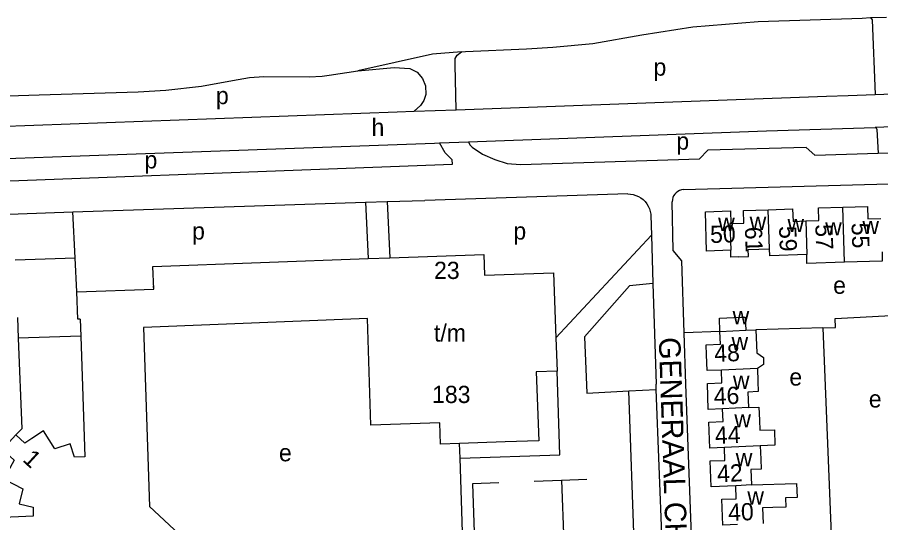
# Model space of a CAD drawing. Extents: x 159294 to 161936, y 384538 to 386517.
# Drawn here: x 161411.8 to 161612.3, y 386394.3 to 386511.7 of the extents above; entities that cross this region are included whole.
import ezdxf

# ---------------------------------------------------------------- set-up
doc = ezdxf.new("R2010")
doc.units = 0
for name, color, linetype in [('BLT_Basislijn', 7, 'Continuous'), ('BLT_Bebouwing', 7, 'Continuous'), ('BLT_Centroide', 7, 'Continuous'), ('BLT_Huisnummer', 7, 'Continuous'), ('BLT_Huisnummer_ tussenligend', 7, 'Continuous'), ('BLT_Huisnummer_reeks', 7, 'Continuous'), ('BLT_Onderverdeling_panden', 7, 'Continuous'), ('BLT_Straatnaam', 7, 'Continuous'), ('BLT_Vlakafsluiter', 7, 'Continuous')]:
    doc.layers.add(name, color=color, linetype=linetype)

msp = doc.modelspace()

# ---------------------------------------------------------------- linework, layer by layer
at = {"layer": 'BLT_Basislijn'}
for p, q in [((161609.94, 386511.65), (161613.67, 386511.71)), ((161513.69, 386490.22), (161599.75, 386493.37)), ((161599.75, 386493.37), (161604.75, 386493.55)), ((161604.75, 386493.55), (161611.04, 386493.78)), ((161611.04, 386493.78), (161635.87, 386494.69)), ((161391.6, 386485.79), (161500, 386489.72)), ((161500, 386489.72), (161503.94, 386489.86)), ((161516.62, 386482.77), (161585.81, 386485.3)), ((161585.81, 386485.3), (161611, 386486.11)), ((161636, 386487.04), (161611, 386486.11)), ((161424.25, 386479.43), (161508.67, 386482.48)), ((161508.67, 386482.48), (161509.82, 386482.52)), ((161373.01, 386477.62), (161424.25, 386479.43)), ((161597.05, 386479.68), (161611.69, 386480.15)), ((161611.69, 386480.15), (161614.68, 386480.25)), ((161566.5, 386471.66), (161630.39, 386473.51)), ((161523.03, 386469.7), (161506.47, 386469.17)), ((161553.56, 386470.67), (161523.03, 386469.7)), ((161424.72, 386466.49), (161492.7, 386468.72)), ((161492.7, 386468.72), (161497.7, 386468.88)), ((161492.7, 386468.72), (161493.31, 386455.63)), ((161497.7, 386468.88), (161506.47, 386469.17)), ((161497.7, 386468.88), (161498.31, 386455.81)), ((161564.11, 386457.52), (161563.91, 386468.87)), ((161408.02, 386465.9), (161412.02, 386466.04)), ((161412.02, 386466.04), (161424.72, 386466.49)), ((161425.23, 386455.84), (161424.72, 386466.49)), ((161558.93, 386465.68), (161559.07, 386461.07)), ((161559.07, 386461.07), (161536.86, 386437.22)), ((161559.07, 386461.07), (161559.41, 386449.85)), ((161411.29, 386455.33), (161425.23, 386455.84)), ((161425.62, 386447.91), (161425.23, 386455.84)), ((161559.41, 386449.85), (161560.13, 386426.45)), ((161411.82, 386441.95), (161412, 386437.14)), ((161598.85, 386439.58), (161583.35, 386439.13)), ((161598.85, 386439.58), (161603.19, 386335.08)), ((161426.53, 386437.65), (161412, 386437.14)), ((161574.99, 386438.74), (161566.68, 386438.39)), ((161567.09, 386426.45), (161566.68, 386438.39)), ((161412, 386437.14), (161412.83, 386416.07)), ((161537.78, 386410.06), (161537.14, 386429.48)), ((161553.83, 386424.91), (161560.17, 386425.27)), ((161560.17, 386425.27), (161560.13, 386426.45)), ((161563.42, 386343.85), (161560.17, 386425.27)), ((161412.83, 386416.07), (161411.48, 386414.68)), ((161514.62, 386409.3), (161514.49, 386412.66)), ((161514.62, 386409.3), (161537.78, 386410.06)), ((161515.92, 386368.17), (161514.62, 386409.3)), ((161531.85, 386403.92), (161538.22, 386404.19)), ((161538.22, 386404.19), (161544.07, 386404.39)), ((161538.22, 386404.19), (161538.99, 386381.07))]:
    msp.add_line(p, q, dxfattribs=at)
for points in [[(161514.95, 386503.65), (161515.88, 386503.79), (161530.09, 386504.4), (161536.14, 386504.76), (161545.49, 386505.65), (161556.86, 386507.63), (161568.68, 386509.5), (161583.88, 386510.72), (161607.97, 386511.5), (161609.94, 386511.65)], [(161609.94, 386511.65), (161610.36, 386511.14), (161611.04, 386493.78)], [(161513.69, 386490.22), (161513.51, 386500.64), (161513.49, 386502.1), (161513.95, 386502.88), (161514.95, 386503.65)], [(161490.87, 386499.25), (161499.29, 386500.02), (161502.99, 386499.84), (161504.66, 386498.97), (161505.94, 386497.51), (161506.61, 386495.79), (161506.67, 386493.79), (161506.23, 386492.35), (161505.46, 386491.18), (161503.94, 386489.86)], [(161372.32, 386492.27), (161390.44, 386492.84), (161416.88, 386493.67), (161439.86, 386494.39), (161446.32, 386494.78), (161454.6, 386495.69), (161461.78, 386497.02), (161465.73, 386497.73), (161469.07, 386497.93), (161479.57, 386497.86), (161482.6, 386498), (161484.26, 386498.26), (161490.87, 386499.25)], [(161611, 386486.11), (161611.23, 386485.99)], [(161611.23, 386485.99), (161611.44, 386485.64), (161611.69, 386480.15)], [(161377.12, 386472.5), (161512.84, 386477.56), (161512.8, 386478.56), (161511.17, 386480.21), (161509.82, 386482.52)], [(161516.62, 386482.77), (161516.91, 386482.09), (161517.41, 386481.52), (161519.8, 386479.91), (161522.67, 386478.65), (161525.55, 386477.76), (161528.67, 386477.49), (161570.25, 386478.82)], [(161597.05, 386479.68), (161594.97, 386481.48), (161572.15, 386480.81), (161570.25, 386478.82)], [(161566.5, 386471.66), (161566.03, 386471.6), (161565.59, 386471.46), (161565.18, 386471.24), (161564.8, 386470.96), (161564.49, 386470.62), (161564.23, 386470.23), (161564.05, 386469.8), (161563.94, 386469.34), (161563.91, 386468.87)], [(161553.56, 386470.67), (161554.21, 386470.64), (161554.85, 386470.53), (161555.47, 386470.34), (161556.07, 386470.08), (161556.62, 386469.75), (161557.14, 386469.35), (161557.6, 386468.89), (161558, 386468.38), (161558.34, 386467.83), (161558.6, 386467.23), (161558.79, 386466.61), (161558.91, 386465.97), (161558.93, 386465.68)], [(161566.68, 386438.39), (161566.1, 386455.13), (161564.11, 386457.52)], [(161559.41, 386449.85), (161554, 386449.33), (161543.51, 386437.44), (161544.1, 386424.37), (161553.83, 386424.91)], [(161598.85, 386439.58), (161601.8, 386439.67), (161601.72, 386441.74), (161617.6, 386442.56)], [(161568.49, 386337.81), (161568.29, 386349.76), (161569.82, 386352.03), (161567.09, 386426.45)], [(161537.35, 386349.64), (161556.44, 386350.3), (161553.83, 386424.91)], [(161523.65, 386403.57), (161517.48, 386403.32), (161518.62, 386371.84)]]:
    msp.add_lwpolyline(points, dxfattribs=at)
at = {"layer": 'BLT_Bebouwing'}
for p, q in [((161443.5, 386448.53), (161443.47, 386449.26)), ((161425.62, 386447.91), (161443.48, 386448.53)), ((161426.39, 386441.61), (161426.53, 386437.65))]:
    msp.add_line(p, q, dxfattribs=at)
for points in [[(161594.92, 386464.39), (161597.95, 386464.5), (161597.85, 386467.4), (161603.48, 386467.59)], [(161603.48, 386467.59), (161609.25, 386467.78), (161609.35, 386464.87), (161612.35, 386464.97)], [(161577.47, 386457.59), (161571.89, 386457.4), (161571.59, 386466.51), (161577.43, 386466.71), (161577.53, 386463.81)], [(161577.53, 386463.81), (161580.53, 386463.91), (161580.43, 386466.81), (161586.18, 386467)], [(161586.18, 386467), (161591.86, 386467.19), (161591.95, 386464.29), (161594.92, 386464.39)], [(161579.3, 386456.05), (161577.53, 386455.99), (161577.47, 386457.59)], [(161579.3, 386456.05), (161581.6, 386456.13), (161581.54, 386457.73), (161586.49, 386457.9)], [(161595.13, 386456.58), (161586.54, 386456.29), (161586.49, 386457.9)], [(161443.48, 386448.53), (161443.3, 386453.81), (161493.31, 386455.63)], [(161493.31, 386455.63), (161498.31, 386455.81)], [(161498.31, 386455.81), (161520.17, 386456.61), (161520.33, 386451.78)], [(161603.93, 386454.79), (161595.18, 386454.49), (161595.13, 386456.58)], [(161612.62, 386457.18), (161612.63, 386455.08), (161603.93, 386454.79)], [(161520.33, 386451.78), (161536.32, 386452.36), (161536.86, 386437.22)], [(161426.39, 386441.61), (161425.85, 386441.6), (161425.62, 386447.91)], [(161493.11, 386441.75), (161441.14, 386439.65)], [(161509.92, 386417.47), (161493.91, 386416.95), (161493.11, 386441.75)], [(161574.99, 386438.74), (161574.87, 386441.83), (161579.87, 386442.01), (161580.86, 386442.05), (161580.96, 386439.05)], [(161441.14, 386439.65), (161442.51, 386398.09)], [(161426.53, 386437.65), (161427.5, 386409.59), (161425.11, 386409.48), (161424.09, 386412.63), (161420.52, 386411.45), (161417.89, 386415.64), (161415.16, 386413.86)], [(161536.86, 386437.22), (161537.14, 386429.48)], [(161571.85, 386433.31), (161571.76, 386435.64), (161575.11, 386435.77), (161574.99, 386438.74)], [(161580.96, 386439.05), (161583.35, 386439.13)], [(161583.35, 386439.13), (161583.54, 386433.74), (161585.07, 386432.65), (161585.1, 386431.03), (161583.68, 386430.15)], [(161575.33, 386429.74), (161571.98, 386429.62), (161571.85, 386433.31)], [(161532.31, 386429.31), (161532.92, 386413.32), (161525.07, 386413.04)], [(161537.14, 386429.48), (161532.31, 386429.31)], [(161575.44, 386426.77), (161575.33, 386429.74)], [(161583.68, 386430.15), (161583.79, 386427.07)], [(161575.61, 386420.77), (161572.26, 386420.61), (161572.09, 386426.65), (161575.44, 386426.77)], [(161583.79, 386427.07), (161583.88, 386424.74), (161581.49, 386424.65), (161581.62, 386421.06)], [(161581.62, 386421.06), (161584.02, 386421.15), (161584.13, 386418.11)], [(161575.74, 386417.81), (161575.61, 386420.77)], [(161514.49, 386412.66), (161510.11, 386412.57), (161509.92, 386417.47)], [(161576, 386411.76), (161572.62, 386411.63), (161572.4, 386417.65), (161575.74, 386417.81)], [(161584.13, 386418.11), (161584.21, 386415.75), (161587.62, 386415.87), (161587.75, 386412.28), (161584.34, 386412.16)], [(161415.16, 386413.86), (161413.53, 386412.8), (161411.48, 386414.68), (161408.36, 386411.29), (161411.07, 386408.8), (161409.64, 386406.09)], [(161525.07, 386413.04), (161514.49, 386412.66)], [(161576.12, 386408.76), (161576, 386411.76)], [(161584.34, 386412.16), (161584.46, 386409.06)], [(161578.63, 386402.82), (161572.94, 386402.63), (161572.73, 386408.63), (161576.12, 386408.76)], [(161584.46, 386409.06), (161584.54, 386406.75), (161582.15, 386406.66), (161582.28, 386403.05)], [(161409.64, 386406.09), (161408.74, 386404.4), (161413.05, 386402.12), (161412.24, 386398.68), (161415.49, 386397.91), (161415.47, 386395.78), (161406.82, 386395.44), (161376.25, 386394.33)], [(161582.28, 386403.05), (161592.76, 386403.42), (161592.88, 386400.13), (161590.18, 386400.03), (161590.26, 386397.93)], [(161578.73, 386399.85), (161578.63, 386402.82)], [(161579.03, 386393.9), (161575.64, 386393.75), (161575.41, 386399.74), (161578.73, 386399.85)], [(161442.51, 386398.09), (161462.1, 386379.8)], [(161590.26, 386397.93), (161587.26, 386397.83), (161584.86, 386397.74), (161584.99, 386394.14)]]:
    msp.add_lwpolyline(points, dxfattribs=at)
at = {"layer": 'BLT_Onderverdeling_panden'}
for p, q in [((161603.93, 386454.79), (161603.48, 386467.59)), ((161586.49, 386457.9), (161586.18, 386467)), ((161594.92, 386464.39), (161595.13, 386456.58)), ((161443.48, 386448.53), (161443.47, 386449.26)), ((161574.99, 386438.74), (161580.96, 386439.05)), ((161583.68, 386430.15), (161575.33, 386429.74)), ((161581.62, 386421.06), (161575.61, 386420.77)), ((161584.34, 386412.16), (161576, 386411.76)), ((161582.28, 386403.05), (161578.63, 386402.82))]:
    msp.add_line(p, q, dxfattribs=at)
msp.add_lwpolyline([(161577.53, 386463.81), (161577.26, 386463.8), (161577.47, 386457.59)], dxfattribs=at)
at = {"layer": 'BLT_Vlakafsluiter'}
for p, q in [((161503.94, 386489.86), (161513.69, 386490.22)), ((161509.82, 386482.52), (161516.62, 386482.77))]:
    msp.add_line(p, q, dxfattribs=at)
msp.add_lwpolyline([(161514.95, 386503.65), (161508.19, 386503.12), (161490.87, 386499.25)], dxfattribs=at)

# ---------------------------------------------------------------- texts
at = {"layer": 'BLT_Centroide'}
for s, p in [('p', (161559.55, 386498.14)), ('p', (161457.93, 386491.52)), ('h', (161494.07, 386484.14)), ('p', (161564.85, 386480.96)), ('p', (161441.35, 386476.59)), ('w', (161581.88, 386462.3)), ('w', (161574.56, 386462.06)), ('w', (161590.66, 386461.8)), ('w', (161599.42, 386461.03)), ('w', (161608.06, 386461.34)), ('p', (161452.4, 386460.06)), ('p', (161527.01, 386460.06)), ('e', (161601.27, 386447.47)), ('w', (161577.92, 386440.41)), ('w', (161577.67, 386434.38)), ('e', (161591.1, 386426.14)), ('w', (161577.99, 386425.38)), ('e', (161609.55, 386421.05)), ('w', (161578.32, 386416.41)), ('e', (161472.57, 386408.55)), ('w', (161578.65, 386407.38)), ('w', (161581.34, 386398.5))]:
    msp.add_text(s, height=4, dxfattribs=at).set_placement(p)
at = {"layer": 'BLT_Huisnummer'}
for s, rotation, p in [('50', 1.941, (161572.75, 386459.25)), ('57', 271.9467, (161597.11, 386463.58)), ('48', 2.0694, (161573.72, 386431.63)), ('44', 2.0874, (161573.87, 386412.6)), ('40', 2.0874, (161576.95, 386394.68))]:
    msp.add_text(s, height=4, rotation=rotation, dxfattribs=at).set_placement(p)
at = {"layer": 'BLT_Huisnummer_ tussenligend'}
for s, rotation, p in [('55', 271.9467, (161605.53, 386463.92)), ('61', 271.9467, (161580.76, 386462.98)), ('59', 271.9467, (161588.7, 386463.16)), ('46', 2.0874, (161573.6, 386421.7)), ('42', 2.0874, (161574.38, 386403.7))]:
    msp.add_text(s, height=4, rotation=rotation, dxfattribs=at).set_placement(p)
at = {"layer": 'BLT_Huisnummer_reeks'}
for s, p in [('23', (161508.58, 386450.91)), ('t/m', (161508.58, 386436.38)), ('183', (161508.12, 386422.09))]:
    msp.add_text(s, height=4, dxfattribs=at).set_placement(p)
msp.add_text('1', height=4, rotation=317.3793, dxfattribs=at).set_placement((161412.83, 386408.73))
at = {"layer": 'BLT_Straatnaam'}
msp.add_text('GENERAAL CHASSELAAN', height=4.9999, rotation=271.9577, dxfattribs=at).set_placement((161560.77, 386437.3))

doc.saveas('drawing.dxf')
